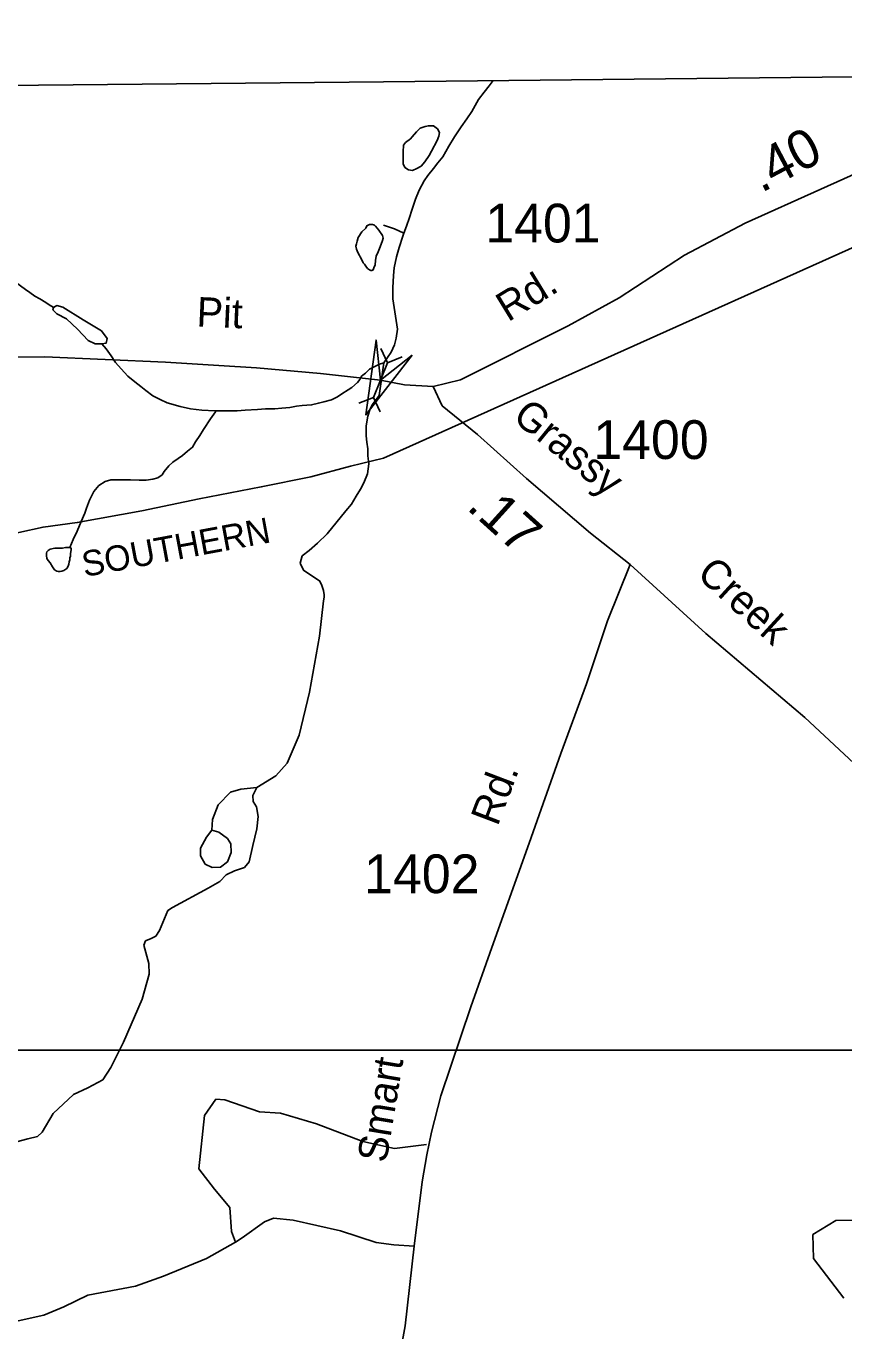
# Model space of a CAD drawing. Extents: x 2056842 to 2160602, y 826753 to 1016856.
# Drawn here: x 2072381 to 2075019, y 1012236 to 1016443 of the extents above; entities that cross this region are included whole.
import ezdxf

# ---------------------------------------------------------------- set-up
doc = ezdxf.new("R2010")
doc.units = 0
for name, color, linetype in [('Exist Boundary Political CountyLine', 7, 'Continuous'), ('Exist Hydrographic Creek Single Shore', 7, 'Continuous'), ('Exist Hydrographic Misc Water Feature', 7, 'Continuous'), ('Exist Railroad Mainline', 7, 'Continuous'), ('Exist Railroad Mainline Label', 7, 'Continuous'), ('Exist Road Non-System Type 51', 7, 'Continuous'), ('Exist Road Secondary Mileage Hundredths English Label', 7, 'Continuous'), ('Exist Road Secondary Structure Pipe CELL', 7, 'Continuous'), ('Exist Road Secondary Structure Standard Bridge Attributed CELL', 7, 'Continuous'), ('Exist Road Secondary Type 20 Attributed', 7, 'Continuous'), ('Exist Road Secondary Type 41 Attributed', 7, 'Continuous'), ('Exist Road Secondary Type 51 Attributed', 7, 'Continuous'), ('Exist Road Secondary Type 51 Label', 7, 'Continuous'), ('Exist Road Secondary Type 51 Number Label', 7, 'Continuous'), ('Map Preparation Inset Cut Line', 7, 'Continuous')]:
    doc.layers.add(name, color=color, linetype=linetype)

msp = doc.modelspace()

# ---------------------------------------------------------------- linework, layer by layer
at = {"layer": 'Exist Boundary Political CountyLine'}
msp.add_lwpolyline([(2096514.8, 1016443.2), (2089277.3, 1016380.6), (2089279.4, 1016378.6), (2084839.2, 1016362.5), (2084839.2, 1016362.5), (2083104.6, 1016349), (2083104.6, 1016351), (2080957.5, 1016324), (2080959.5, 1016324), (2078128.2, 1016305.5), (2076565.5, 1016295.6), (2073533.9, 1016263.6), (2067636.3, 1016206.3), (2062758.7, 1016212.3), (2060814.9, 1016221.2), (2059856.6, 1016190.3)], dxfattribs=at)
at = {"layer": 'Exist Hydrographic Creek Single Shore'}
msp.add_lwpolyline([(2075018.9, 1012341.7), (2074920.3, 1012469.5), (2074919.1, 1012546.7), (2074992.4, 1012592.2), (2075050.6, 1012593.5)], dxfattribs=at)
at = {"layer": 'Exist Hydrographic Misc Water Feature'}
msp.add_line((2072464.7, 1015538.7), (2072469, 1015536.1), dxfattribs=at)
for points in [[(2073599.7, 1015775.6), (2073607.6, 1015797.7), (2073617.5, 1015825.7), (2073625.5, 1015849.7), (2073637.4, 1015885.7), (2073649.3, 1015913.7), (2073665.3, 1015943.9), (2073677.2, 1015961.9), (2073695.2, 1015983.9), (2073708.9, 1016001.9), (2073724.9, 1016022), (2073744.8, 1016056), (2073762.7, 1016086.2), (2073784.6, 1016118.2), (2073802.4, 1016144.3), (2073818.4, 1016168.3), (2073840.4, 1016206.3), (2073858.2, 1016230.4), (2073874.2, 1016250.5), (2073887.8, 1016267.4)], [(2073626.7, 1016085.7), (2073640.7, 1016101.8), (2073652.6, 1016113.9), (2073668.5, 1016119.8), (2073678.6, 1016121.9), (2073694.6, 1016121.9), (2073708.5, 1016111.9), (2073714.7, 1016100), (2073712.6, 1016088), (2073706.7, 1016074), (2073688.8, 1016039.8), (2073680.9, 1016025.9), (2073666.9, 1016005.8), (2073655, 1015991.9), (2073641.1, 1015983.8), (2073627.1, 1015977.7), (2073615, 1015979.7), (2073602.9, 1015987.7), (2073597, 1015999.6), (2073597, 1016019.6), (2073596.8, 1016037.7), (2073598.8, 1016059.6), (2073604.8, 1016067.6), (2073620.8, 1016079.7), (2073626.7, 1016085.7)], [(2073460.4, 1015695.6), (2073468.6, 1015679.6), (2073472.5, 1015675.6), (2073476.6, 1015669.6), (2073482.6, 1015661.6), (2073488.5, 1015657.6), (2073492.6, 1015655.7), (2073496.5, 1015655.7), (2073500.6, 1015657.6), (2073502.7, 1015663.7), (2073506.6, 1015673.6), (2073508.4, 1015687.7), (2073510.4, 1015701.7), (2073516.4, 1015715.7), (2073520.5, 1015725.7), (2073526.4, 1015739.8), (2073530.3, 1015751.7), (2073532.4, 1015759.7), (2073530.3, 1015767.7), (2073518.4, 1015785.7), (2073508.4, 1015797.7), (2073504.3, 1015801.7), (2073498.3, 1015803.6), (2073488.3, 1015803.6), (2073480.3, 1015799.6), (2073476.4, 1015791.6), (2073464.3, 1015779.6), (2073452.4, 1015761.6), (2073448.5, 1015749.5), (2073446.5, 1015741.5), (2073444.4, 1015733.5), (2073446.5, 1015723.6), (2073450.6, 1015713.5), (2073456.5, 1015703.6), (2073458.6, 1015699.6), (2073460.4, 1015695.6)], [(2073534.2, 1015801.4), (2073569.5, 1015789.5), (2073599.7, 1015775.6)], [(2073535.1, 1015357.4), (2073558.8, 1015391.5), (2073568.9, 1015415.5), (2073574.6, 1015437.5), (2073578.5, 1015465.6), (2073574.6, 1015493.5), (2073570.5, 1015521.5), (2073564.4, 1015563.5), (2073564.2, 1015599.5), (2073566, 1015639.5), (2073568.1, 1015663.5), (2073576.1, 1015699.6), (2073583.9, 1015729.6), (2073595.8, 1015765.6), (2073599.7, 1015775.6)], [(2072264.6, 1015703.9), (2072278.7, 1015689.8), (2072292.6, 1015673.9), (2072306.8, 1015659.9), (2072316.6, 1015647.9), (2072326.7, 1015635.9), (2072338.8, 1015623.9), (2072362.8, 1015605.9), (2072378.8, 1015594), (2072392.9, 1015584), (2072408.9, 1015572), (2072424.9, 1015564), (2072445, 1015552.1), (2072458.9, 1015542.1), (2072464.7, 1015538.7)], [(2072625.5, 1015419.2), (2072604.1, 1015419.2), (2072581.6, 1015429.3), (2072546.5, 1015465.6), (2072511.4, 1015499.5), (2072480, 1015515.8), (2072467.5, 1015528.4), (2072469, 1015536.1)], [(2072469, 1015536.1), (2072480, 1015542.2), (2072500.1, 1015537.1), (2072565.3, 1015495.7), (2072624.2, 1015460.6), (2072643, 1015435.5), (2072639.2, 1015420.5), (2072625.5, 1015419.2)], [(2072625.5, 1015419.2), (2072639.2, 1015402.5), (2072655.2, 1015380.5), (2072669.3, 1015358.5), (2072687.4, 1015338.6), (2072709.3, 1015314.7), (2072731.5, 1015296.6), (2072751.6, 1015280.7), (2072767.5, 1015268.6), (2072789.5, 1015250.8), (2072813.5, 1015238.8), (2072835.6, 1015228.9), (2072877.7, 1015217), (2072911.7, 1015209), (2072947.6, 1015205.1), (2072989.6, 1015203.1), (2072995.6, 1015203.1)], [(2072995.6, 1015203.1), (2073031.7, 1015203.2), (2073061.6, 1015203.2), (2073087.6, 1015205.3), (2073127.6, 1015207.3), (2073153.7, 1015209.5), (2073183.6, 1015209.5), (2073205.5, 1015211.5), (2073231.6, 1015213.6), (2073253.5, 1015217.6), (2073271.6, 1015219.6), (2073301.7, 1015221.7), (2073323.7, 1015227.7), (2073341.7, 1015231.7), (2073365.7, 1015237.8), (2073385.6, 1015247.8), (2073399.5, 1015257.9), (2073419.4, 1015270), (2073431.5, 1015278), (2073449.6, 1015294.1), (2073457.3, 1015304.2), (2073463.3, 1015314.4), (2073475.4, 1015324.6), (2073489.1, 1015337.1), (2073501.2, 1015343.2), (2073521.1, 1015353.4), (2073535.1, 1015357.4)], [(2073125.6, 1013988.3), (2073187.1, 1014025.4), (2073223.4, 1014066.8), (2073262.3, 1014157.1), (2073294.9, 1014295.1), (2073326.9, 1014475.7), (2073340.7, 1014589.7), (2073342.7, 1014601.7), (2073342.7, 1014609.7), (2073340.7, 1014623.7), (2073334.5, 1014639.7), (2073328.6, 1014653.8), (2073276.1, 1014688.5), (2073264.8, 1014711), (2073271.1, 1014734.9), (2073293.6, 1014752.4), (2073321.2, 1014776.3), (2073352.5, 1014806.4), (2073412.2, 1014879.9), (2073430.3, 1014901.9), (2073446.1, 1014927.9), (2073460, 1014949.9), (2073470.1, 1014970), (2073482, 1015000), (2073486.1, 1015032), (2073483.8, 1015058.1), (2073483.8, 1015080), (2073479.9, 1015102), (2073477.6, 1015122), (2073477.6, 1015154), (2073483.6, 1015186), (2073489.5, 1015206.1), (2073497.5, 1015222.1), (2073507.6, 1015236), (2073519.5, 1015252), (2073535.1, 1015357.4)], [(2072522.3, 1014762.3), (2072532.4, 1014788.2), (2072546.3, 1014814.2), (2072558.2, 1014846.3), (2072570.3, 1014872.3), (2072576.2, 1014888.4), (2072586.1, 1014914.4), (2072600, 1014942.4), (2072616, 1014962.4), (2072635.9, 1014974.4), (2072654, 1014980.5), (2072685.9, 1014980.5), (2072717.9, 1014980.6), (2072746, 1014978.6), (2072768, 1014978.7), (2072789.9, 1014982.8), (2072805.9, 1014986.8), (2072820, 1014996.8), (2072826, 1015006.8), (2072842, 1015024.8), (2072853.9, 1015036.8), (2072871.9, 1015048.8), (2072885.9, 1015059), (2072901.9, 1015072.9), (2072917.9, 1015085), (2072927.7, 1015103), (2072941.6, 1015122.9), (2072953.7, 1015143), (2072975.7, 1015177.1), (2072991.7, 1015199.1), (2072995.6, 1015203.1)], [(2072522.3, 1014762.3), (2072526.4, 1014760.2), (2072526.4, 1014754.3), (2072524.6, 1014742.3), (2072524.6, 1014734.3), (2072522.5, 1014728.2), (2072522.5, 1014722.3), (2072520.5, 1014716.2), (2072518.4, 1014708.2), (2072516.6, 1014702.2), (2072512.5, 1014694.3), (2072506.5, 1014690.2), (2072502.4, 1014688.1), (2072496.7, 1014686.2), (2072490.5, 1014684.1), (2072484.6, 1014684.1), (2072480.5, 1014686.2), (2072472.7, 1014690.1), (2072466.5, 1014700.1), (2072458.5, 1014712.1), (2072452.4, 1014720.1), (2072448.5, 1014726.1), (2072446.4, 1014736.1), (2072446.4, 1014744.1), (2072448.5, 1014748.1), (2072452.4, 1014752.1), (2072458.3, 1014756.1), (2072474.3, 1014760.1), (2072486.4, 1014760.2), (2072498.3, 1014760.2), (2072508.4, 1014762.2), (2072516.4, 1014762.3), (2072522.3, 1014762.3)], [(2072334.2, 1012841.6), (2072386.9, 1012855.4), (2072418.2, 1012862.9), (2072433.3, 1012876.7), (2072468.4, 1012936.9), (2072533.6, 1012998.2), (2072580, 1013019.2), (2072628.8, 1013045.6), (2072653.9, 1013085.7), (2072695.3, 1013167.2), (2072755.5, 1013305.2), (2072778, 1013386.7), (2072776.8, 1013420.8), (2072760.5, 1013479.8), (2072766.7, 1013493.6), (2072784.3, 1013501.1), (2072799.3, 1013508.6), (2072811.9, 1013527.5), (2072838.2, 1013591.2), (2072853.2, 1013601.2), (2072968.6, 1013663.9), (2073006.2, 1013685.3), (2073026.2, 1013706.6), (2073053.8, 1013719.1), (2073085.1, 1013730.4), (2073100.2, 1013748), (2073112.7, 1013800.7), (2073125.6, 1013855.3), (2073129.4, 1013894.2), (2073124.4, 1013925.6), (2073113.1, 1013943.1), (2073111.9, 1013962), (2073125.6, 1013988.3)], [(2073125.6, 1013988.3), (2073074.2, 1013983.3), (2073040.4, 1013973.2), (2073000.3, 1013931.9), (2072982.7, 1013885.4), (2072980.2, 1013850.3)], [(2072980.2, 1013850.3), (2072962.7, 1013827.7), (2072943.9, 1013792.6), (2072943.9, 1013767.5), (2072958.9, 1013741.2), (2072981.5, 1013729.9), (2073007.8, 1013731.2), (2073030.4, 1013748.7), (2073042.9, 1013778.8), (2073041.6, 1013806.4), (2073030.4, 1013824), (2073002.8, 1013844.1), (2072980.2, 1013850.3)]]:
    msp.add_lwpolyline(points, dxfattribs=at)
at = {"layer": 'Exist Railroad Mainline'}
msp.add_lwpolyline([(2072278.1, 1014793.7), (2072435.9, 1014828), (2072546, 1014842.3), (2072753.9, 1014880.6), (2072939.7, 1014919), (2073139.8, 1014957.4), (2073299.7, 1014989.7), (2073427.6, 1015024), (2073533.9, 1015050.1), (2076303.4, 1016292.8)], dxfattribs=at)
at = {"layer": 'Exist Road Non-System Type 51'}
for points in [[(2073672.4, 1012836.6), (2073569.2, 1012824.2), (2073467.2, 1012846.9), (2073317.5, 1012903.6), (2073201.8, 1012937.7), (2073133.7, 1012942.2), (2073022.6, 1012980.8), (2072993.1, 1012983.1), (2072956.8, 1012930.9), (2072938.6, 1012758.3), (2072988.6, 1012692.5), (2073038.5, 1012633.5), (2073043.6, 1012556.8), (2073056, 1012521.6)], [(2073633, 1012508.7), (2073567.5, 1012513.8), (2073510.3, 1012521.1), (2073395.7, 1012558.5), (2073242.6, 1012592.6), (2073179.1, 1012599.4), (2073149.6, 1012588), (2073078.5, 1012536), (2073056, 1012521.6)], [(2073056, 1012521.6), (2072962.8, 1012469), (2072824.4, 1012412.3), (2072734.3, 1012379.9), (2072580, 1012351.5), (2072502.9, 1012314.1), (2072438.8, 1012286.3), (2072229, 1012240.9), (2072062.3, 1012211.3), (2072002.7, 1012176.7), (2071935.8, 1012090.5), (2071858.7, 1011931.5), (2071713, 1011633.6)]]:
    msp.add_lwpolyline(points, dxfattribs=at)
at = {"layer": 'Exist Road Secondary Structure Pipe CELL'}
for p, q in [((2073525.4, 1015404), (2073546.6, 1015357.9)), ((2073501.6, 1015245.7), (2073546.6, 1015357.9)), ((2073593.8, 1015376.6), (2073546.6, 1015357.9)), ((2073454.4, 1015227), (2073501.6, 1015245.7)), ((2073522.8, 1015199.5), (2073501.6, 1015245.7))]:
    msp.add_line(p, q, dxfattribs=at)
at = {"layer": 'Exist Road Secondary Structure Standard Bridge Attributed CELL'}
msp.add_lwpolyline([(2073626.3, 1015382.1), (2073476.9, 1015189.4), (2073509.9, 1015431), (2073524.1, 1015301.8)], close=True, dxfattribs=at)
at = {"layer": 'Exist Road Secondary Type 20 Attributed'}
for points in [[(2073693.7, 1015280.8), (2073782.2, 1015302.3), (2074129.8, 1015476.6), (2074294.3, 1015567.4), (2074504.6, 1015704.2), (2074700.8, 1015807.5), (2075188, 1016027.1), (2075582.2, 1016180.6), (2075686.7, 1016239.5), (2075751.3, 1016287)], [(2069372, 1015438), (2069491.1, 1015407.3), (2069591.5, 1015387.5), (2069668.6, 1015380.7), (2069792.2, 1015367), (2069901.1, 1015356.8), (2070002.1, 1015354.6), (2070141.6, 1015359.1), (2070237.4, 1015361.9), (2070409.8, 1015368.8), (2070564, 1015379), (2070720.5, 1015393.7), (2070899.2, 1015411.3), (2071030.7, 1015417), (2071169.1, 1015411.3), (2071310.9, 1015409), (2071566.6, 1015397.1), (2071819.5, 1015386.9), (2072136.5, 1015376.1), (2072441.6, 1015377.3), (2072831.2, 1015359.7), (2073003.1, 1015349)], [(2073003.1, 1015349), (2073123.8, 1015341.5), (2073330.2, 1015323.3), (2073524.1, 1015301.8), (2073601.4, 1015286.6), (2073693.7, 1015280.8)]]:
    msp.add_lwpolyline(points, dxfattribs=at)
at = {"layer": 'Exist Road Secondary Type 41 Attributed'}
for points in [[(2073693.7, 1015280.8), (2073723.3, 1015219.2), (2073836.8, 1015126.2), (2073995.5, 1014984.3), (2074201.4, 1014807.8), (2074329, 1014707.3)], [(2074329, 1014707.3), (2074573.2, 1014485), (2074892.9, 1014213.5), (2075320.8, 1013814.8), (2075579.4, 1013565.1), (2075911.7, 1013232.5), (2076211.1, 1012944.2), (2076532.9, 1012625.3), (2076619.9, 1012556.9)]]:
    msp.add_lwpolyline(points, dxfattribs=at)
at = {"layer": 'Exist Road Secondary Type 51 Attributed'}
msp.add_lwpolyline([(2074329, 1014707.3), (2074256.7, 1014525.6), (2074188.9, 1014321.9), (2074105.9, 1014097.8), (2074003.8, 1013808.7), (2073882.8, 1013472.2), (2073815.7, 1013281.4), (2073718.4, 1012994.2), (2073688.3, 1012876.7), (2073673.5, 1012803.5), (2073658.7, 1012716.8), (2073633, 1012508.7), (2073603.3, 1012252.1), (2073574, 1012086)], dxfattribs=at)
at = {"layer": 'Map Preparation Inset Cut Line'}
msp.add_lwpolyline([(2075417.8, 1016302.8), (2075417.8, 1013141.6), (2061195.2, 1013141.6), (2061195.2, 1016223)], dxfattribs=at)

# ---------------------------------------------------------------- texts
at = {"layer": 'Exist Railroad Mainline Label'}
msp.add_text('SOUTHERN', height=82.02, rotation=10.5474, dxfattribs=at).set_placement((2072569.2, 1014666.6))
at = {"layer": 'Exist Road Secondary Mileage Hundredths English Label'}
for s, rotation, p in [('.40', 27.6886, (2074752.2, 1015904.3)), ('.17', 317.942, (2073798.6, 1014887.8))]:
    msp.add_text(s, height=125, rotation=rotation, dxfattribs=at).set_placement(p)
at = {"layer": 'Exist Road Secondary Type 51 Label'}
for s, rotation, p in [('Rd.', 31.4771, (2073935.3, 1015487.6)), ('Pit', 357.4852, (2072929.7, 1015475.1)), ('Grassy', 320.831, (2073946.1, 1015175.3)), ('Creek', 317.5049, (2074540.3, 1014670.8)), ('Rd.', 69.1979, (2073901.7, 1013860.4)), ('Smart', 80.6038, (2073542.7, 1012775.3))]:
    msp.add_text(s, height=95, rotation=rotation, dxfattribs=at).set_placement(p)
at = {"layer": 'Exist Road Secondary Type 51 Number Label'}
for s, p in [('1401', (2073862.4, 1015745.5)), ('1400', (2074210.7, 1015047.4)), ('1402', (2073471.5, 1013647.3))]:
    msp.add_text(s, height=125, dxfattribs=at).set_placement(p)

doc.saveas('drawing.dxf')
